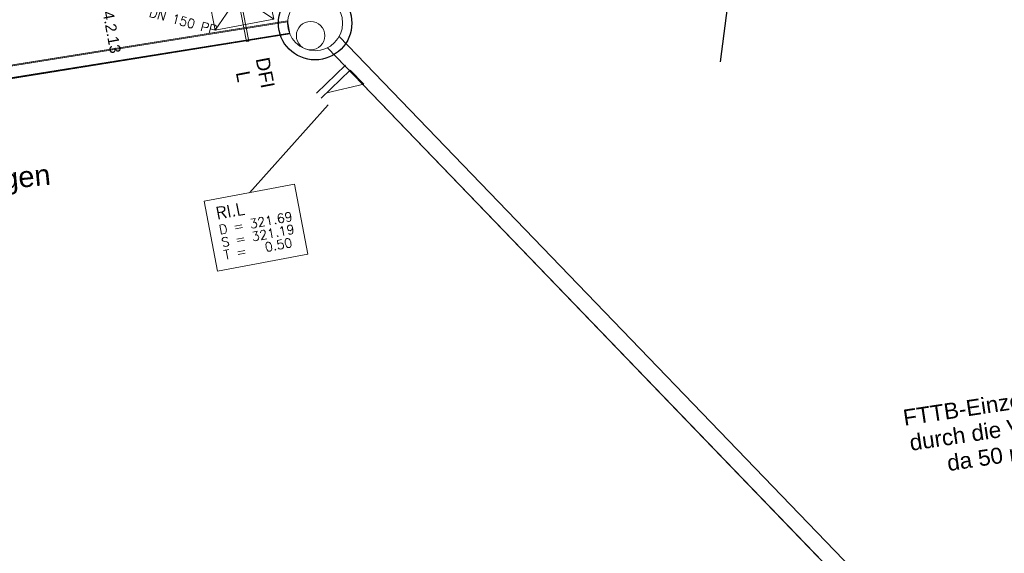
# Model space of a CAD drawing. Header units: metres. Extents: x -502 to 161, y -108 to 174.
# Tile 599 of 656: x -17 to 4, y 13 to 25. Entities that reach past the tile are written whole.
import ezdxf

# ---------------------------------------------------------------- set-up
doc = ezdxf.new("R2010")
doc.units = ezdxf.units.M
doc.header["$LTSCALE"] = 0.1
doc.layers.add('BRI32-005.02-5f05-Koordinierung Schemaplan 4 BA ZOB Teilbereich', color=7, linetype='Continuous')
doc.layers.add('BRI32-005.03-5f06-Koordinierung Schemaplan 4 BA ZOB Teilbereich 2 Ost - Bahnhofsallee 2023-01-21', color=7, linetype='Continuous')
doc.styles.add('Arial', font='arial.ttf')
doc.styles.add('Txt', font='txt_____.ttf')

# ---------------------------------------------------------------- blocks, each defined once
blk = doc.blocks.new('DFI-ANZEIGER')
at = {"color": 7, "linetype": 'Continuous', "lineweight": 20, "transparency": 33554687}
for p, q in [((-0.760014, 0.517086), (0.517087, 0.760013)), ((0.517087, 0.760013), (0.760014, -0.517087)), ((-0.517087, -0.760014), (-0.760014, 0.517086)), ((0.760014, -0.517087), (-0.517087, -0.760014))]:
    blk.add_line(p, q, dxfattribs=at)
at = {"color": 250, "linetype": 'Continuous', "lineweight": 9, "true_color": 0x333333, "transparency": 33554687}
for p, q in [((-0.517087, -0.760014), (0.517087, 0.760013)), ((0.760014, -0.517087), (-0.760014, 0.517086))]:
    blk.add_line(p, q, dxfattribs=at)
at = {"color": 251, "linetype": 'Continuous', "lineweight": 9, "true_color": 0x5b5b5b, "transparency": 33554687, "flags": 128}
for points in [[(-0.079552, -0.116926), (-0.116925, 0.079551), (-0.116925, 0.079551), (0.079552, 0.116925), (0.079552, 0.116925), (0.116925, -0.079552), (0.116925, -0.079552), (-0.079552, -0.116926)], [(-0.079552, -0.116926), (-0.116925, 0.079551), (0.079552, 0.116925), (0.116925, -0.079552), (-0.079552, -0.116926)], [(0.166045, -1.006705), (-0.004004, -0.112735), (0.045115, -0.103391), (0.215164, -0.997362), (0.166045, -1.006705)], [(0.000908, -0.1118), (-0.000961, -0.101976), (-0.000961, -0.101976), (0.038334, -0.094502), (0.038334, -0.094502), (0.040203, -0.104326), (0.040203, -0.104326), (0.000908, -0.1118)], [(0.000908, -0.1118), (-0.000961, -0.101976), (0.038334, -0.094502), (0.040203, -0.104326), (0.000908, -0.1118)]]:
    blk.add_lwpolyline(points, dxfattribs=at)
at = {"color": 254, "linetype": 'Continuous', "lineweight": 9, "true_color": 0xd6d6d6, "transparency": 33554687, "flags": 128}
blk.add_lwpolyline([(0.166045, -1.006705), (-0.004004, -0.112735), (-0.004004, -0.112735), (0.045115, -0.103391), (0.045115, -0.103391), (0.215164, -0.997362), (0.215164, -0.997362), (0.166045, -1.006705)], dxfattribs=at)

msp = doc.modelspace()

# ---------------------------------------------------------------- linework, layer by layer
at = {"layer": 'BRI32-005.02-5f05-Koordinierung Schemaplan 4 BA ZOB Teilbereich', "color": 1, "linetype": 'Continuous', "lineweight": 25, "true_color": 0xff0000, "transparency": 33554687}
msp.add_line((-1.589, 28.333), (-2.168, 23.813), dxfattribs=at)
msp.add_circle((-10.996, 24.656), 0.8, dxfattribs=at)
at = {"layer": 'BRI32-005.03-5f06-Koordinierung Schemaplan 4 BA ZOB Teilbereich 2 Ost - Bahnhofsallee 2023-01-21', "color": 1, "linetype": 'Continuous', "lineweight": 13, "true_color": 0xff0000, "transparency": 33554687}
for p, q in [((-35.894, 20.813), (-11.594, 24.707)), ((-35.885, 20.794), (-11.595, 24.687)), ((-35.848, 20.527), (-11.548, 24.421)), ((-35.845, 20.547), (-11.556, 24.44)), ((-10.726, 24.12), (3.736, 9.104)), ((-10.332, 23.739), (-10.965, 23.13)), ((-10.228, 23.631), (-10.861, 23.022))]:
    msp.add_line(p, q, dxfattribs=at)
at = {"layer": 'BRI32-005.03-5f06-Koordinierung Schemaplan 4 BA ZOB Teilbereich 2 Ost - Bahnhofsallee 2023-01-21', "color": 1, "linetype": 'Continuous', "lineweight": 20, "true_color": 0xff0000, "transparency": 33554687}
msp.add_line((-10.711, 22.874), (-12.428, 20.96), dxfattribs=at)
at = {"layer": 'BRI32-005.03-5f06-Koordinierung Schemaplan 4 BA ZOB Teilbereich 2 Ost - Bahnhofsallee 2023-01-21', "color": 1, "linetype": 'Continuous', "lineweight": 13, "true_color": 0xff0000, "transparency": 33554687, "flags": 128}
for points in [[(-35.848, 20.527), (-11.548, 24.421), (-11.594, 24.707), (-35.894, 20.813)], [(-35.845, 20.547), (-11.556, 24.44), (-11.595, 24.687), (-35.885, 20.794)], [(-10.726, 24.12), (3.736, 9.104), (3.991, 9.35), (-10.471, 24.366)], [(-10.228, 23.631), (-9.933, 23.325), (-10.737, 23.141)]]:
    msp.add_lwpolyline(points, dxfattribs=at)
at = {"layer": 'BRI32-005.03-5f06-Koordinierung Schemaplan 4 BA ZOB Teilbereich 2 Ost - Bahnhofsallee 2023-01-21', "color": 7, "linetype": 'Continuous', "lineweight": 13, "transparency": 33554687, "flags": 128}
msp.add_lwpolyline([(-13.41, 20.773), (-11.445, 21.146), (-11.156, 19.619), (-13.121, 19.246), (-13.41, 20.773)], dxfattribs=at)
at = {"layer": 'BRI32-005.03-5f06-Koordinierung Schemaplan 4 BA ZOB Teilbereich 2 Ost - Bahnhofsallee 2023-01-21', "color": 1, "linetype": 'Continuous', "lineweight": 20, "true_color": 0xff0000, "transparency": 33554687, "flags": 128}
msp.add_lwpolyline([(-13.41, 20.773), (-11.445, 21.146), (-11.156, 19.619), (-13.121, 19.246), (-13.41, 20.773)], dxfattribs=at)
at = {"layer": 'BRI32-005.03-5f06-Koordinierung Schemaplan 4 BA ZOB Teilbereich 2 Ost - Bahnhofsallee 2023-01-21', "color": 1, "linetype": 'Continuous', "lineweight": 20, "true_color": 0xff0000, "transparency": 33554687}
for centre, radius in [((-10.996, 24.656), 0.8), ((-10.996, 24.656), 0.6), ((-11.094, 24.383), 0.31)]:
    msp.add_circle(centre, radius, dxfattribs=at)

# ---------------------------------------------------------------- block references
at = {"layer": 'BRI32-005.03-5f06-Koordinierung Schemaplan 4 BA ZOB Teilbereich 2 Ost - Bahnhofsallee 2023-01-21', "color": 7, "transparency": 33554687}
msp.add_blockref('DFI-ANZEIGER', (-12.658, 25.261), dxfattribs=at)

# ---------------------------------------------------------------- texts
at = {"layer": 'BRI32-005.02-5f05-Koordinierung Schemaplan 4 BA ZOB Teilbereich', "color": 1, "true_color": 0xff0000, "transparency": 33554687, "attachment_point": 1, "line_spacing_factor": 0.25, "style": 'Arial'}
for s, insert, char_height, rotation in [('RV 24.2.13', (-15.527, 25.673), 0.24, 280.5567), ('FTTB-Einzelröhrchen immer', (1.794, 16.223), 0.35, 8.5837), ('durch die Verlegung in KSR', (1.934, 15.678), 0.35, 8.5837), ('da 50 mm schützen!', (2.751, 15.235), 0.35, 8.5837)]:
    msp.add_mtext(s, dxfattribs=dict(at, insert=insert, char_height=char_height, rotation=rotation))
at = {"layer": 'BRI32-005.03-5f06-Koordinierung Schemaplan 4 BA ZOB Teilbereich 2 Ost - Bahnhofsallee 2023-01-21', "color": 1, "true_color": 0xff0000, "transparency": 33554687, "attachment_point": 1, "line_spacing_factor": 0.25}
for s, insert, char_height, rotation, style in [('RV 24.2.13', (-15.527, 25.673), 0.24, 280.5567, 'Arial'), ('DN 150 PP', (-14.573, 24.995), 0.2, 344.6924, 'Txt'), ('RI.L', (-13.177, 20.633), 0.26, 10.737, 'Txt'), ('D = 321.69', (-13.103, 20.246), 0.2, 10.737, 'Txt'), ('S = 321.19', (-13.051, 19.97), 0.2, 10.737, 'Txt'), ('T =   0.50', (-12.999, 19.695), 0.2, 10.737, 'Txt')]:
    msp.add_mtext(s, dxfattribs=dict(at, insert=insert, char_height=char_height, rotation=rotation, style=style))
at = {"layer": 'BRI32-005.03-5f06-Koordinierung Schemaplan 4 BA ZOB Teilbereich 2 Ost - Bahnhofsallee 2023-01-21', "color": 7, "transparency": 33554687, "char_height": 0.3, "attachment_point": 1, "rotation": 280.7658, "line_spacing_factor": 0.25, "style": 'Arial'}
for s, insert in [('DFI', (-11.997, 23.936)), ('L', (-12.429, 23.637))]:
    msp.add_mtext(s, dxfattribs=dict(at, insert=insert))
at = {"layer": 'BRI32-005.03-5f06-Koordinierung Schemaplan 4 BA ZOB Teilbereich 2 Ost - Bahnhofsallee 2023-01-21', "color": 250, "true_color": 0x333333, "transparency": 33554687, "insert": (-23.013, 20.981), "char_height": 0.45269, "attachment_point": 1, "rotation": 5.55, "line_spacing_factor": 0.25, "style": 'Arial'}
msp.add_mtext('Steig L - Kusterdingen', dxfattribs=at)

doc.saveas('drawing.dxf')
